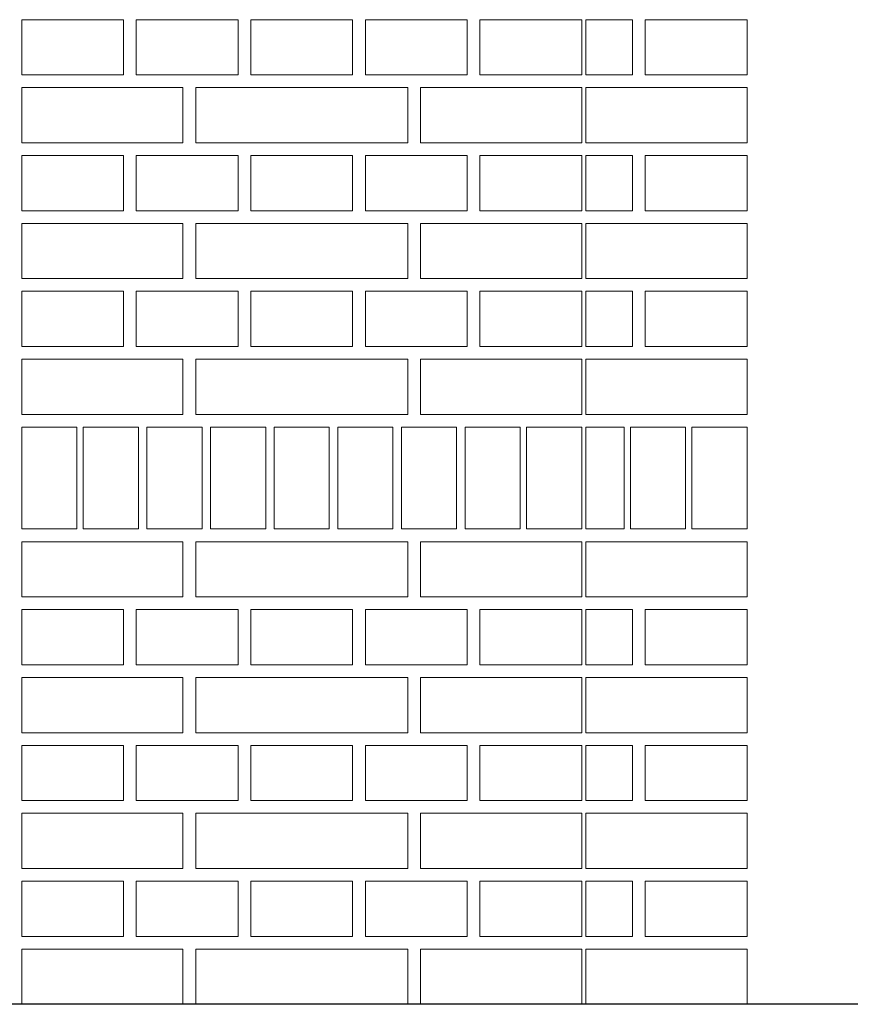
# Model space of a CAD drawing. Header units: millimetres. Extents: x 6567289036 to 6568990308, y 5976640423 to 5977332400.
# Tile 308 of 334: x 6568942560 to 6568943539, y 5976944890 to 5976946050. Entities that reach past the tile are written whole.
import ezdxf

# ---------------------------------------------------------------- set-up
doc = ezdxf.new("R2010")
doc.units = ezdxf.units.MM
doc.layers.add('INWENTARYZACJA', color=7, linetype='Continuous', lineweight=13)

msp = doc.modelspace()

# ---------------------------------------------------------------- linework, layer by layer
at = {"layer": 'INWENTARYZACJA', "lineweight": 30}
msp.add_line((6568945826.48009, 5976944889.54248), (6568936674.771295, 5976944889.54248), dxfattribs=at)
at = {"layer": 'INWENTARYZACJA'}
for points in [[(6568942682.034422, 5976945984.54248), (6568942682.034422, 5976946049.54248), (6568942562.034422, 5976946049.54248), (6568942562.034422, 5976945984.54248), (6568942682.034422, 5976945984.54248)], [(6568942682.034422, 5976945984.54248), (6568942682.034422, 5976946049.54248), (6568942562.034422, 5976946049.54248), (6568942562.034422, 5976945984.54248), (6568942682.034422, 5976945984.54248)], [(6568942817.034422, 5976945984.54248), (6568942817.034422, 5976946049.54248), (6568942697.034422, 5976946049.54248), (6568942697.034422, 5976945984.54248), (6568942817.034422, 5976945984.54248)], [(6568942817.034422, 5976945984.54248), (6568942817.034422, 5976946049.54248), (6568942697.034422, 5976946049.54248), (6568942697.034422, 5976945984.54248), (6568942817.034422, 5976945984.54248)], [(6568942952.034422, 5976945984.54248), (6568942952.034422, 5976946049.54248), (6568942832.034422, 5976946049.54248), (6568942832.034422, 5976945984.54248), (6568942952.034422, 5976945984.54248)], [(6568942952.034422, 5976945984.54248), (6568942952.034422, 5976946049.54248), (6568942832.034422, 5976946049.54248), (6568942832.034422, 5976945984.54248), (6568942952.034422, 5976945984.54248)], [(6568943087.034422, 5976945984.54248), (6568943087.034422, 5976946049.54248), (6568942967.034422, 5976946049.54248), (6568942967.034422, 5976945984.54248), (6568943087.034422, 5976945984.54248)], [(6568943087.034422, 5976945984.54248), (6568943087.034422, 5976946049.54248), (6568942967.034422, 5976946049.54248), (6568942967.034422, 5976945984.54248), (6568943087.034422, 5976945984.54248)], [(6568943222.034422, 5976945984.54248), (6568943222.034422, 5976946049.54248), (6568943102.034422, 5976946049.54248), (6568943102.034422, 5976945984.54248), (6568943222.034422, 5976945984.54248)], [(6568943222.034422, 5976945984.54248), (6568943222.034422, 5976946049.54248), (6568943102.034422, 5976946049.54248), (6568943102.034422, 5976945984.54248), (6568943222.034422, 5976945984.54248)], [(6568942562.034422, 5976945904.54248), (6568942752.034422, 5976945904.54248), (6568942752.034422, 5976945969.54248), (6568942562.034422, 5976945969.54248), (6568942562.034422, 5976945904.54248)], [(6568942562.034422, 5976945904.54248), (6568942752.034422, 5976945904.54248), (6568942752.034422, 5976945969.54248), (6568942562.034422, 5976945969.54248), (6568942562.034422, 5976945904.54248)], [(6568943017.034422, 5976945904.54248), (6568942767.034422, 5976945904.54248), (6568942767.034422, 5976945969.54248), (6568943017.034422, 5976945969.54248), (6568943017.034422, 5976945904.54248)], [(6568943017.034422, 5976945904.54248), (6568942767.034422, 5976945904.54248), (6568942767.034422, 5976945969.54248), (6568943017.034422, 5976945969.54248), (6568943017.034422, 5976945904.54248)], [(6568943222.034422, 5976945904.54248), (6568943032.034422, 5976945904.54248), (6568943032.034422, 5976945969.54248), (6568943222.034422, 5976945969.54248), (6568943222.034422, 5976945904.54248)], [(6568943222.034422, 5976945904.54248), (6568943032.034422, 5976945904.54248), (6568943032.034422, 5976945969.54248), (6568943222.034422, 5976945969.54248), (6568943222.034422, 5976945904.54248)], [(6568942682.034422, 5976945824.54248), (6568942682.034422, 5976945889.54248), (6568942562.034422, 5976945889.54248), (6568942562.034422, 5976945824.54248), (6568942682.034422, 5976945824.54248)], [(6568942682.034422, 5976945824.54248), (6568942682.034422, 5976945889.54248), (6568942562.034422, 5976945889.54248), (6568942562.034422, 5976945824.54248), (6568942682.034422, 5976945824.54248)], [(6568942817.034422, 5976945824.54248), (6568942817.034422, 5976945889.54248), (6568942697.034422, 5976945889.54248), (6568942697.034422, 5976945824.54248), (6568942817.034422, 5976945824.54248)], [(6568942817.034422, 5976945824.54248), (6568942817.034422, 5976945889.54248), (6568942697.034422, 5976945889.54248), (6568942697.034422, 5976945824.54248), (6568942817.034422, 5976945824.54248)], [(6568942952.034422, 5976945824.54248), (6568942952.034422, 5976945889.54248), (6568942832.034422, 5976945889.54248), (6568942832.034422, 5976945824.54248), (6568942952.034422, 5976945824.54248)], [(6568942952.034422, 5976945824.54248), (6568942952.034422, 5976945889.54248), (6568942832.034422, 5976945889.54248), (6568942832.034422, 5976945824.54248), (6568942952.034422, 5976945824.54248)], [(6568943087.034422, 5976945824.54248), (6568943087.034422, 5976945889.54248), (6568942967.034422, 5976945889.54248), (6568942967.034422, 5976945824.54248), (6568943087.034422, 5976945824.54248)], [(6568943087.034422, 5976945824.54248), (6568943087.034422, 5976945889.54248), (6568942967.034422, 5976945889.54248), (6568942967.034422, 5976945824.54248), (6568943087.034422, 5976945824.54248)], [(6568943222.034422, 5976945824.54248), (6568943222.034422, 5976945889.54248), (6568943102.034422, 5976945889.54248), (6568943102.034422, 5976945824.54248), (6568943222.034422, 5976945824.54248)], [(6568943222.034422, 5976945824.54248), (6568943222.034422, 5976945889.54248), (6568943102.034422, 5976945889.54248), (6568943102.034422, 5976945824.54248), (6568943222.034422, 5976945824.54248)], [(6568942562.034422, 5976945744.54248), (6568942752.034422, 5976945744.54248), (6568942752.034422, 5976945809.54248), (6568942562.034422, 5976945809.54248), (6568942562.034422, 5976945744.54248)], [(6568942562.034422, 5976945744.54248), (6568942752.034422, 5976945744.54248), (6568942752.034422, 5976945809.54248), (6568942562.034422, 5976945809.54248), (6568942562.034422, 5976945744.54248)], [(6568943017.034422, 5976945744.54248), (6568942767.034422, 5976945744.54248), (6568942767.034422, 5976945809.54248), (6568943017.034422, 5976945809.54248), (6568943017.034422, 5976945744.54248)], [(6568943017.034422, 5976945744.54248), (6568942767.034422, 5976945744.54248), (6568942767.034422, 5976945809.54248), (6568943017.034422, 5976945809.54248), (6568943017.034422, 5976945744.54248)], [(6568943222.034422, 5976945744.54248), (6568943032.034422, 5976945744.54248), (6568943032.034422, 5976945809.54248), (6568943222.034422, 5976945809.54248), (6568943222.034422, 5976945744.54248)], [(6568943222.034422, 5976945744.54248), (6568943032.034422, 5976945744.54248), (6568943032.034422, 5976945809.54248), (6568943222.034422, 5976945809.54248), (6568943222.034422, 5976945744.54248)], [(6568942682.034422, 5976945664.54248), (6568942682.034422, 5976945729.54248), (6568942562.034422, 5976945729.54248), (6568942562.034422, 5976945664.54248), (6568942682.034422, 5976945664.54248)], [(6568942682.034422, 5976945664.54248), (6568942682.034422, 5976945729.54248), (6568942562.034422, 5976945729.54248), (6568942562.034422, 5976945664.54248), (6568942682.034422, 5976945664.54248)], [(6568942817.034422, 5976945664.54248), (6568942817.034422, 5976945729.54248), (6568942697.034422, 5976945729.54248), (6568942697.034422, 5976945664.54248), (6568942817.034422, 5976945664.54248)], [(6568942817.034422, 5976945664.54248), (6568942817.034422, 5976945729.54248), (6568942697.034422, 5976945729.54248), (6568942697.034422, 5976945664.54248), (6568942817.034422, 5976945664.54248)], [(6568942952.034422, 5976945664.54248), (6568942952.034422, 5976945729.54248), (6568942832.034422, 5976945729.54248), (6568942832.034422, 5976945664.54248), (6568942952.034422, 5976945664.54248)], [(6568942952.034422, 5976945664.54248), (6568942952.034422, 5976945729.54248), (6568942832.034422, 5976945729.54248), (6568942832.034422, 5976945664.54248), (6568942952.034422, 5976945664.54248)], [(6568943087.034422, 5976945664.54248), (6568943087.034422, 5976945729.54248), (6568942967.034422, 5976945729.54248), (6568942967.034422, 5976945664.54248), (6568943087.034422, 5976945664.54248)], [(6568943087.034422, 5976945664.54248), (6568943087.034422, 5976945729.54248), (6568942967.034422, 5976945729.54248), (6568942967.034422, 5976945664.54248), (6568943087.034422, 5976945664.54248)], [(6568943222.034422, 5976945664.54248), (6568943222.034422, 5976945729.54248), (6568943102.034422, 5976945729.54248), (6568943102.034422, 5976945664.54248), (6568943222.034422, 5976945664.54248)], [(6568943222.034422, 5976945664.54248), (6568943222.034422, 5976945729.54248), (6568943102.034422, 5976945729.54248), (6568943102.034422, 5976945664.54248), (6568943222.034422, 5976945664.54248)], [(6568942562.034422, 5976945584.54248), (6568942752.034422, 5976945584.54248), (6568942752.034422, 5976945649.54248), (6568942562.034422, 5976945649.54248), (6568942562.034422, 5976945584.54248)], [(6568942562.034422, 5976945584.54248), (6568942752.034422, 5976945584.54248), (6568942752.034422, 5976945649.54248), (6568942562.034422, 5976945649.54248), (6568942562.034422, 5976945584.54248)], [(6568943017.034422, 5976945584.54248), (6568942767.034422, 5976945584.54248), (6568942767.034422, 5976945649.54248), (6568943017.034422, 5976945649.54248), (6568943017.034422, 5976945584.54248)], [(6568943017.034422, 5976945584.54248), (6568942767.034422, 5976945584.54248), (6568942767.034422, 5976945649.54248), (6568943017.034422, 5976945649.54248), (6568943017.034422, 5976945584.54248)], [(6568943222.034422, 5976945584.54248), (6568943032.034422, 5976945584.54248), (6568943032.034422, 5976945649.54248), (6568943222.034422, 5976945649.54248), (6568943222.034422, 5976945584.54248)], [(6568943222.034422, 5976945584.54248), (6568943032.034422, 5976945584.54248), (6568943032.034422, 5976945649.54248), (6568943222.034422, 5976945649.54248), (6568943222.034422, 5976945584.54248)], [(6568942627.034422, 5976945569.54248), (6568942562.034422, 5976945569.54248), (6568942562.034422, 5976945449.54248), (6568942627.034422, 5976945449.54248), (6568942627.034422, 5976945569.54248)], [(6568942627.034422, 5976945569.54248), (6568942562.034422, 5976945569.54248), (6568942562.034422, 5976945449.54248), (6568942627.034422, 5976945449.54248), (6568942627.034422, 5976945569.54248)], [(6568942699.534422, 5976945569.54248), (6568942634.534422, 5976945569.54248), (6568942634.534422, 5976945449.54248), (6568942699.534422, 5976945449.54248), (6568942699.534422, 5976945569.54248)], [(6568942699.534422, 5976945569.54248), (6568942634.534422, 5976945569.54248), (6568942634.534422, 5976945449.54248), (6568942699.534422, 5976945449.54248), (6568942699.534422, 5976945569.54248)], [(6568942774.534422, 5976945569.54248), (6568942709.534422, 5976945569.54248), (6568942709.534422, 5976945449.54248), (6568942774.534422, 5976945449.54248), (6568942774.534422, 5976945569.54248)], [(6568942774.534422, 5976945569.54248), (6568942709.534422, 5976945569.54248), (6568942709.534422, 5976945449.54248), (6568942774.534422, 5976945449.54248), (6568942774.534422, 5976945569.54248)], [(6568942849.534422, 5976945569.54248), (6568942784.534422, 5976945569.54248), (6568942784.534422, 5976945449.54248), (6568942849.534422, 5976945449.54248), (6568942849.534422, 5976945569.54248)], [(6568942849.534422, 5976945569.54248), (6568942784.534422, 5976945569.54248), (6568942784.534422, 5976945449.54248), (6568942849.534422, 5976945449.54248), (6568942849.534422, 5976945569.54248)], [(6568942924.534422, 5976945569.54248), (6568942859.534422, 5976945569.54248), (6568942859.534422, 5976945449.54248), (6568942924.534422, 5976945449.54248), (6568942924.534422, 5976945569.54248)], [(6568942924.534422, 5976945569.54248), (6568942859.534422, 5976945569.54248), (6568942859.534422, 5976945449.54248), (6568942924.534422, 5976945449.54248), (6568942924.534422, 5976945569.54248)], [(6568942999.534422, 5976945569.54248), (6568942934.534422, 5976945569.54248), (6568942934.534422, 5976945449.54248), (6568942999.534422, 5976945449.54248), (6568942999.534422, 5976945569.54248)], [(6568942999.534422, 5976945569.54248), (6568942934.534422, 5976945569.54248), (6568942934.534422, 5976945449.54248), (6568942999.534422, 5976945449.54248), (6568942999.534422, 5976945569.54248)], [(6568943074.534422, 5976945569.54248), (6568943009.534422, 5976945569.54248), (6568943009.534422, 5976945449.54248), (6568943074.534422, 5976945449.54248), (6568943074.534422, 5976945569.54248)], [(6568943074.534422, 5976945569.54248), (6568943009.534422, 5976945569.54248), (6568943009.534422, 5976945449.54248), (6568943074.534422, 5976945449.54248), (6568943074.534422, 5976945569.54248)], [(6568943149.534422, 5976945569.54248), (6568943084.534422, 5976945569.54248), (6568943084.534422, 5976945449.54248), (6568943149.534422, 5976945449.54248), (6568943149.534422, 5976945569.54248)], [(6568943149.534422, 5976945569.54248), (6568943084.534422, 5976945569.54248), (6568943084.534422, 5976945449.54248), (6568943149.534422, 5976945449.54248), (6568943149.534422, 5976945569.54248)], [(6568943222.034422, 5976945569.54248), (6568943157.034422, 5976945569.54248), (6568943157.034422, 5976945449.54248), (6568943222.034422, 5976945449.54248), (6568943222.034422, 5976945569.54248)], [(6568943222.034422, 5976945569.54248), (6568943157.034422, 5976945569.54248), (6568943157.034422, 5976945449.54248), (6568943222.034422, 5976945449.54248), (6568943222.034422, 5976945569.54248)], [(6568942562.034422, 5976945369.54248), (6568942752.034422, 5976945369.54248), (6568942752.034422, 5976945434.54248), (6568942562.034422, 5976945434.54248), (6568942562.034422, 5976945369.54248)], [(6568942562.034422, 5976945369.54248), (6568942752.034422, 5976945369.54248), (6568942752.034422, 5976945434.54248), (6568942562.034422, 5976945434.54248), (6568942562.034422, 5976945369.54248)], [(6568943017.034422, 5976945369.54248), (6568942767.034422, 5976945369.54248), (6568942767.034422, 5976945434.54248), (6568943017.034422, 5976945434.54248), (6568943017.034422, 5976945369.54248)], [(6568943017.034422, 5976945369.54248), (6568942767.034422, 5976945369.54248), (6568942767.034422, 5976945434.54248), (6568943017.034422, 5976945434.54248), (6568943017.034422, 5976945369.54248)], [(6568943222.034422, 5976945369.54248), (6568943032.034422, 5976945369.54248), (6568943032.034422, 5976945434.54248), (6568943222.034422, 5976945434.54248), (6568943222.034422, 5976945369.54248)], [(6568943222.034422, 5976945369.54248), (6568943032.034422, 5976945369.54248), (6568943032.034422, 5976945434.54248), (6568943222.034422, 5976945434.54248), (6568943222.034422, 5976945369.54248)], [(6568942682.034422, 5976945289.54248), (6568942682.034422, 5976945354.54248), (6568942562.034422, 5976945354.54248), (6568942562.034422, 5976945289.54248), (6568942682.034422, 5976945289.54248)], [(6568942682.034422, 5976945289.54248), (6568942682.034422, 5976945354.54248), (6568942562.034422, 5976945354.54248), (6568942562.034422, 5976945289.54248), (6568942682.034422, 5976945289.54248)], [(6568942817.034422, 5976945289.54248), (6568942817.034422, 5976945354.54248), (6568942697.034422, 5976945354.54248), (6568942697.034422, 5976945289.54248), (6568942817.034422, 5976945289.54248)], [(6568942817.034422, 5976945289.54248), (6568942817.034422, 5976945354.54248), (6568942697.034422, 5976945354.54248), (6568942697.034422, 5976945289.54248), (6568942817.034422, 5976945289.54248)], [(6568942952.034422, 5976945289.54248), (6568942952.034422, 5976945354.54248), (6568942832.034422, 5976945354.54248), (6568942832.034422, 5976945289.54248), (6568942952.034422, 5976945289.54248)], [(6568942952.034422, 5976945289.54248), (6568942952.034422, 5976945354.54248), (6568942832.034422, 5976945354.54248), (6568942832.034422, 5976945289.54248), (6568942952.034422, 5976945289.54248)], [(6568943087.034422, 5976945289.54248), (6568943087.034422, 5976945354.54248), (6568942967.034422, 5976945354.54248), (6568942967.034422, 5976945289.54248), (6568943087.034422, 5976945289.54248)], [(6568943087.034422, 5976945289.54248), (6568943087.034422, 5976945354.54248), (6568942967.034422, 5976945354.54248), (6568942967.034422, 5976945289.54248), (6568943087.034422, 5976945289.54248)], [(6568943222.034422, 5976945289.54248), (6568943222.034422, 5976945354.54248), (6568943102.034422, 5976945354.54248), (6568943102.034422, 5976945289.54248), (6568943222.034422, 5976945289.54248)], [(6568943222.034422, 5976945289.54248), (6568943222.034422, 5976945354.54248), (6568943102.034422, 5976945354.54248), (6568943102.034422, 5976945289.54248), (6568943222.034422, 5976945289.54248)], [(6568942562.034422, 5976945209.54248), (6568942752.034422, 5976945209.54248), (6568942752.034422, 5976945274.54248), (6568942562.034422, 5976945274.54248), (6568942562.034422, 5976945209.54248)], [(6568942562.034422, 5976945209.54248), (6568942752.034422, 5976945209.54248), (6568942752.034422, 5976945274.54248), (6568942562.034422, 5976945274.54248), (6568942562.034422, 5976945209.54248)], [(6568943017.034422, 5976945209.54248), (6568942767.034422, 5976945209.54248), (6568942767.034422, 5976945274.54248), (6568943017.034422, 5976945274.54248), (6568943017.034422, 5976945209.54248)], [(6568943017.034422, 5976945209.54248), (6568942767.034422, 5976945209.54248), (6568942767.034422, 5976945274.54248), (6568943017.034422, 5976945274.54248), (6568943017.034422, 5976945209.54248)], [(6568943222.034422, 5976945209.54248), (6568943032.034422, 5976945209.54248), (6568943032.034422, 5976945274.54248), (6568943222.034422, 5976945274.54248), (6568943222.034422, 5976945209.54248)], [(6568943222.034422, 5976945209.54248), (6568943032.034422, 5976945209.54248), (6568943032.034422, 5976945274.54248), (6568943222.034422, 5976945274.54248), (6568943222.034422, 5976945209.54248)], [(6568942682.034422, 5976945129.54248), (6568942682.034422, 5976945194.54248), (6568942562.034422, 5976945194.54248), (6568942562.034422, 5976945129.54248), (6568942682.034422, 5976945129.54248)], [(6568942682.034422, 5976945129.54248), (6568942682.034422, 5976945194.54248), (6568942562.034422, 5976945194.54248), (6568942562.034422, 5976945129.54248), (6568942682.034422, 5976945129.54248)], [(6568942817.034422, 5976945129.54248), (6568942817.034422, 5976945194.54248), (6568942697.034422, 5976945194.54248), (6568942697.034422, 5976945129.54248), (6568942817.034422, 5976945129.54248)], [(6568942817.034422, 5976945129.54248), (6568942817.034422, 5976945194.54248), (6568942697.034422, 5976945194.54248), (6568942697.034422, 5976945129.54248), (6568942817.034422, 5976945129.54248)], [(6568942952.034422, 5976945129.54248), (6568942952.034422, 5976945194.54248), (6568942832.034422, 5976945194.54248), (6568942832.034422, 5976945129.54248), (6568942952.034422, 5976945129.54248)], [(6568942952.034422, 5976945129.54248), (6568942952.034422, 5976945194.54248), (6568942832.034422, 5976945194.54248), (6568942832.034422, 5976945129.54248), (6568942952.034422, 5976945129.54248)], [(6568943087.034422, 5976945129.54248), (6568943087.034422, 5976945194.54248), (6568942967.034422, 5976945194.54248), (6568942967.034422, 5976945129.54248), (6568943087.034422, 5976945129.54248)], [(6568943087.034422, 5976945129.54248), (6568943087.034422, 5976945194.54248), (6568942967.034422, 5976945194.54248), (6568942967.034422, 5976945129.54248), (6568943087.034422, 5976945129.54248)], [(6568943222.034422, 5976945129.54248), (6568943222.034422, 5976945194.54248), (6568943102.034422, 5976945194.54248), (6568943102.034422, 5976945129.54248), (6568943222.034422, 5976945129.54248)], [(6568943222.034422, 5976945129.54248), (6568943222.034422, 5976945194.54248), (6568943102.034422, 5976945194.54248), (6568943102.034422, 5976945129.54248), (6568943222.034422, 5976945129.54248)], [(6568942562.034422, 5976945049.54248), (6568942752.034422, 5976945049.54248), (6568942752.034422, 5976945114.54248), (6568942562.034422, 5976945114.54248), (6568942562.034422, 5976945049.54248)], [(6568942562.034422, 5976945049.54248), (6568942752.034422, 5976945049.54248), (6568942752.034422, 5976945114.54248), (6568942562.034422, 5976945114.54248), (6568942562.034422, 5976945049.54248)], [(6568943017.034422, 5976945049.54248), (6568942767.034422, 5976945049.54248), (6568942767.034422, 5976945114.54248), (6568943017.034422, 5976945114.54248), (6568943017.034422, 5976945049.54248)], [(6568943017.034422, 5976945049.54248), (6568942767.034422, 5976945049.54248), (6568942767.034422, 5976945114.54248), (6568943017.034422, 5976945114.54248), (6568943017.034422, 5976945049.54248)], [(6568943222.034422, 5976945049.54248), (6568943032.034422, 5976945049.54248), (6568943032.034422, 5976945114.54248), (6568943222.034422, 5976945114.54248), (6568943222.034422, 5976945049.54248)], [(6568943222.034422, 5976945049.54248), (6568943032.034422, 5976945049.54248), (6568943032.034422, 5976945114.54248), (6568943222.034422, 5976945114.54248), (6568943222.034422, 5976945049.54248)], [(6568942682.034422, 5976944969.54248), (6568942682.034422, 5976945034.54248), (6568942562.034422, 5976945034.54248), (6568942562.034422, 5976944969.54248), (6568942682.034422, 5976944969.54248)], [(6568942682.034422, 5976944969.54248), (6568942682.034422, 5976945034.54248), (6568942562.034422, 5976945034.54248), (6568942562.034422, 5976944969.54248), (6568942682.034422, 5976944969.54248)], [(6568942817.034422, 5976944969.54248), (6568942817.034422, 5976945034.54248), (6568942697.034422, 5976945034.54248), (6568942697.034422, 5976944969.54248), (6568942817.034422, 5976944969.54248)], [(6568942817.034422, 5976944969.54248), (6568942817.034422, 5976945034.54248), (6568942697.034422, 5976945034.54248), (6568942697.034422, 5976944969.54248), (6568942817.034422, 5976944969.54248)], [(6568942952.034422, 5976944969.54248), (6568942952.034422, 5976945034.54248), (6568942832.034422, 5976945034.54248), (6568942832.034422, 5976944969.54248), (6568942952.034422, 5976944969.54248)], [(6568942952.034422, 5976944969.54248), (6568942952.034422, 5976945034.54248), (6568942832.034422, 5976945034.54248), (6568942832.034422, 5976944969.54248), (6568942952.034422, 5976944969.54248)], [(6568943087.034422, 5976944969.54248), (6568943087.034422, 5976945034.54248), (6568942967.034422, 5976945034.54248), (6568942967.034422, 5976944969.54248), (6568943087.034422, 5976944969.54248)], [(6568943087.034422, 5976944969.54248), (6568943087.034422, 5976945034.54248), (6568942967.034422, 5976945034.54248), (6568942967.034422, 5976944969.54248), (6568943087.034422, 5976944969.54248)], [(6568943222.034422, 5976944969.54248), (6568943222.034422, 5976945034.54248), (6568943102.034422, 5976945034.54248), (6568943102.034422, 5976944969.54248), (6568943222.034422, 5976944969.54248)], [(6568943222.034422, 5976944969.54248), (6568943222.034422, 5976945034.54248), (6568943102.034422, 5976945034.54248), (6568943102.034422, 5976944969.54248), (6568943222.034422, 5976944969.54248)], [(6568942562.034422, 5976944889.54248), (6568942752.034422, 5976944889.54248), (6568942752.034422, 5976944954.54248), (6568942562.034422, 5976944954.54248), (6568942562.034422, 5976944889.54248)], [(6568942562.034422, 5976944889.54248), (6568942752.034422, 5976944889.54248), (6568942752.034422, 5976944954.54248), (6568942562.034422, 5976944954.54248), (6568942562.034422, 5976944889.54248)], [(6568943017.034422, 5976944889.54248), (6568942767.034422, 5976944889.54248), (6568942767.034422, 5976944954.54248), (6568943017.034422, 5976944954.54248), (6568943017.034422, 5976944889.54248)], [(6568943017.034422, 5976944889.54248), (6568942767.034422, 5976944889.54248), (6568942767.034422, 5976944954.54248), (6568943017.034422, 5976944954.54248), (6568943017.034422, 5976944889.54248)], [(6568943222.034422, 5976944889.54248), (6568943032.034422, 5976944889.54248), (6568943032.034422, 5976944954.54248), (6568943222.034422, 5976944954.54248), (6568943222.034422, 5976944889.54248)], [(6568943222.034422, 5976944889.54248), (6568943032.034422, 5976944889.54248), (6568943032.034422, 5976944954.54248), (6568943222.034422, 5976944954.54248), (6568943222.034422, 5976944889.54248)]]:
    msp.add_lwpolyline(points, dxfattribs=at)
at = {"layer": 'INWENTARYZACJA', "lineweight": 5}
for points in [[(6568943282.034422, 5976945984.54248), (6568943282.034422, 5976946049.54248), (6568943227.034422, 5976946049.54248), (6568943227.034422, 5976945984.54248), (6568943282.034422, 5976945984.54248)], [(6568943282.034422, 5976945984.54248), (6568943282.034422, 5976946049.54248), (6568943227.034422, 5976946049.54248), (6568943227.034422, 5976945984.54248), (6568943282.034422, 5976945984.54248)], [(6568943417.034422, 5976945984.54248), (6568943417.034422, 5976946049.54248), (6568943297.034422, 5976946049.54248), (6568943297.034422, 5976945984.54248), (6568943417.034422, 5976945984.54248)], [(6568943417.034422, 5976945984.54248), (6568943417.034422, 5976946049.54248), (6568943297.034422, 5976946049.54248), (6568943297.034422, 5976945984.54248), (6568943417.034422, 5976945984.54248)], [(6568943417.034422, 5976945904.54248), (6568943417.034422, 5976945969.54248), (6568943227.034422, 5976945969.54248), (6568943227.034422, 5976945904.54248), (6568943417.034422, 5976945904.54248)], [(6568943417.034422, 5976945904.54248), (6568943417.034422, 5976945969.54248), (6568943227.034422, 5976945969.54248), (6568943227.034422, 5976945904.54248), (6568943417.034422, 5976945904.54248)], [(6568943282.034422, 5976945824.54248), (6568943282.034422, 5976945889.54248), (6568943227.034422, 5976945889.54248), (6568943227.034422, 5976945824.54248), (6568943282.034422, 5976945824.54248)], [(6568943282.034422, 5976945824.54248), (6568943282.034422, 5976945889.54248), (6568943227.034422, 5976945889.54248), (6568943227.034422, 5976945824.54248), (6568943282.034422, 5976945824.54248)], [(6568943417.034422, 5976945824.54248), (6568943417.034422, 5976945889.54248), (6568943297.034422, 5976945889.54248), (6568943297.034422, 5976945824.54248), (6568943417.034422, 5976945824.54248)], [(6568943417.034422, 5976945824.54248), (6568943417.034422, 5976945889.54248), (6568943297.034422, 5976945889.54248), (6568943297.034422, 5976945824.54248), (6568943417.034422, 5976945824.54248)], [(6568943417.034422, 5976945744.54248), (6568943417.034422, 5976945809.54248), (6568943227.034422, 5976945809.54248), (6568943227.034422, 5976945744.54248), (6568943417.034422, 5976945744.54248)], [(6568943417.034422, 5976945744.54248), (6568943417.034422, 5976945809.54248), (6568943227.034422, 5976945809.54248), (6568943227.034422, 5976945744.54248), (6568943417.034422, 5976945744.54248)], [(6568943282.034422, 5976945664.54248), (6568943282.034422, 5976945729.54248), (6568943227.034422, 5976945729.54248), (6568943227.034422, 5976945664.54248), (6568943282.034422, 5976945664.54248)], [(6568943282.034422, 5976945664.54248), (6568943282.034422, 5976945729.54248), (6568943227.034422, 5976945729.54248), (6568943227.034422, 5976945664.54248), (6568943282.034422, 5976945664.54248)], [(6568943417.034422, 5976945664.54248), (6568943417.034422, 5976945729.54248), (6568943297.034422, 5976945729.54248), (6568943297.034422, 5976945664.54248), (6568943417.034422, 5976945664.54248)], [(6568943417.034422, 5976945664.54248), (6568943417.034422, 5976945729.54248), (6568943297.034422, 5976945729.54248), (6568943297.034422, 5976945664.54248), (6568943417.034422, 5976945664.54248)], [(6568943417.034422, 5976945584.54248), (6568943417.034422, 5976945649.54248), (6568943227.034422, 5976945649.54248), (6568943227.034422, 5976945584.54248), (6568943417.034422, 5976945584.54248)], [(6568943417.034422, 5976945584.54248), (6568943417.034422, 5976945649.54248), (6568943227.034422, 5976945649.54248), (6568943227.034422, 5976945584.54248), (6568943417.034422, 5976945584.54248)], [(6568943272.034422, 5976945569.54248), (6568943227.034422, 5976945569.54248), (6568943227.034422, 5976945449.54248), (6568943272.034422, 5976945449.54248), (6568943272.034422, 5976945569.54248)], [(6568943272.034422, 5976945569.54248), (6568943227.034422, 5976945569.54248), (6568943227.034422, 5976945449.54248), (6568943272.034422, 5976945449.54248), (6568943272.034422, 5976945569.54248)], [(6568943344.534422, 5976945569.54248), (6568943279.534422, 5976945569.54248), (6568943279.534422, 5976945449.54248), (6568943344.534422, 5976945449.54248), (6568943344.534422, 5976945569.54248)], [(6568943344.534422, 5976945569.54248), (6568943279.534422, 5976945569.54248), (6568943279.534422, 5976945449.54248), (6568943344.534422, 5976945449.54248), (6568943344.534422, 5976945569.54248)], [(6568943417.034422, 5976945569.54248), (6568943352.034422, 5976945569.54248), (6568943352.034422, 5976945449.54248), (6568943417.034422, 5976945449.54248), (6568943417.034422, 5976945569.54248)], [(6568943417.034422, 5976945569.54248), (6568943352.034422, 5976945569.54248), (6568943352.034422, 5976945449.54248), (6568943417.034422, 5976945449.54248), (6568943417.034422, 5976945569.54248)], [(6568943417.034422, 5976945369.54248), (6568943417.034422, 5976945434.54248), (6568943227.034422, 5976945434.54248), (6568943227.034422, 5976945369.54248), (6568943417.034422, 5976945369.54248)], [(6568943417.034422, 5976945369.54248), (6568943417.034422, 5976945434.54248), (6568943227.034422, 5976945434.54248), (6568943227.034422, 5976945369.54248), (6568943417.034422, 5976945369.54248)], [(6568943282.034422, 5976945289.54248), (6568943282.034422, 5976945354.54248), (6568943227.034422, 5976945354.54248), (6568943227.034422, 5976945289.54248), (6568943282.034422, 5976945289.54248)], [(6568943282.034422, 5976945289.54248), (6568943282.034422, 5976945354.54248), (6568943227.034422, 5976945354.54248), (6568943227.034422, 5976945289.54248), (6568943282.034422, 5976945289.54248)], [(6568943417.034422, 5976945289.54248), (6568943417.034422, 5976945354.54248), (6568943297.034422, 5976945354.54248), (6568943297.034422, 5976945289.54248), (6568943417.034422, 5976945289.54248)], [(6568943417.034422, 5976945289.54248), (6568943417.034422, 5976945354.54248), (6568943297.034422, 5976945354.54248), (6568943297.034422, 5976945289.54248), (6568943417.034422, 5976945289.54248)], [(6568943417.034422, 5976945209.54248), (6568943417.034422, 5976945274.54248), (6568943227.034422, 5976945274.54248), (6568943227.034422, 5976945209.54248), (6568943417.034422, 5976945209.54248)], [(6568943417.034422, 5976945209.54248), (6568943417.034422, 5976945274.54248), (6568943227.034422, 5976945274.54248), (6568943227.034422, 5976945209.54248), (6568943417.034422, 5976945209.54248)], [(6568943282.034422, 5976945129.54248), (6568943282.034422, 5976945194.54248), (6568943227.034422, 5976945194.54248), (6568943227.034422, 5976945129.54248), (6568943282.034422, 5976945129.54248)], [(6568943282.034422, 5976945129.54248), (6568943282.034422, 5976945194.54248), (6568943227.034422, 5976945194.54248), (6568943227.034422, 5976945129.54248), (6568943282.034422, 5976945129.54248)], [(6568943417.034422, 5976945129.54248), (6568943417.034422, 5976945194.54248), (6568943297.034422, 5976945194.54248), (6568943297.034422, 5976945129.54248), (6568943417.034422, 5976945129.54248)], [(6568943417.034422, 5976945129.54248), (6568943417.034422, 5976945194.54248), (6568943297.034422, 5976945194.54248), (6568943297.034422, 5976945129.54248), (6568943417.034422, 5976945129.54248)], [(6568943417.034422, 5976945049.54248), (6568943417.034422, 5976945114.54248), (6568943227.034422, 5976945114.54248), (6568943227.034422, 5976945049.54248), (6568943417.034422, 5976945049.54248)], [(6568943417.034422, 5976945049.54248), (6568943417.034422, 5976945114.54248), (6568943227.034422, 5976945114.54248), (6568943227.034422, 5976945049.54248), (6568943417.034422, 5976945049.54248)], [(6568943282.034422, 5976944969.54248), (6568943282.034422, 5976945034.54248), (6568943227.034422, 5976945034.54248), (6568943227.034422, 5976944969.54248), (6568943282.034422, 5976944969.54248)], [(6568943282.034422, 5976944969.54248), (6568943282.034422, 5976945034.54248), (6568943227.034422, 5976945034.54248), (6568943227.034422, 5976944969.54248), (6568943282.034422, 5976944969.54248)], [(6568943417.034422, 5976944969.54248), (6568943417.034422, 5976945034.54248), (6568943297.034422, 5976945034.54248), (6568943297.034422, 5976944969.54248), (6568943417.034422, 5976944969.54248)], [(6568943417.034422, 5976944969.54248), (6568943417.034422, 5976945034.54248), (6568943297.034422, 5976945034.54248), (6568943297.034422, 5976944969.54248), (6568943417.034422, 5976944969.54248)], [(6568943417.034422, 5976944889.54248), (6568943417.034422, 5976944954.54248), (6568943227.034422, 5976944954.54248), (6568943227.034422, 5976944889.54248), (6568943417.034422, 5976944889.54248)], [(6568943417.034422, 5976944889.54248), (6568943417.034422, 5976944954.54248), (6568943227.034422, 5976944954.54248), (6568943227.034422, 5976944889.54248), (6568943417.034422, 5976944889.54248)]]:
    msp.add_lwpolyline(points, dxfattribs=at)

doc.saveas('drawing.dxf')
